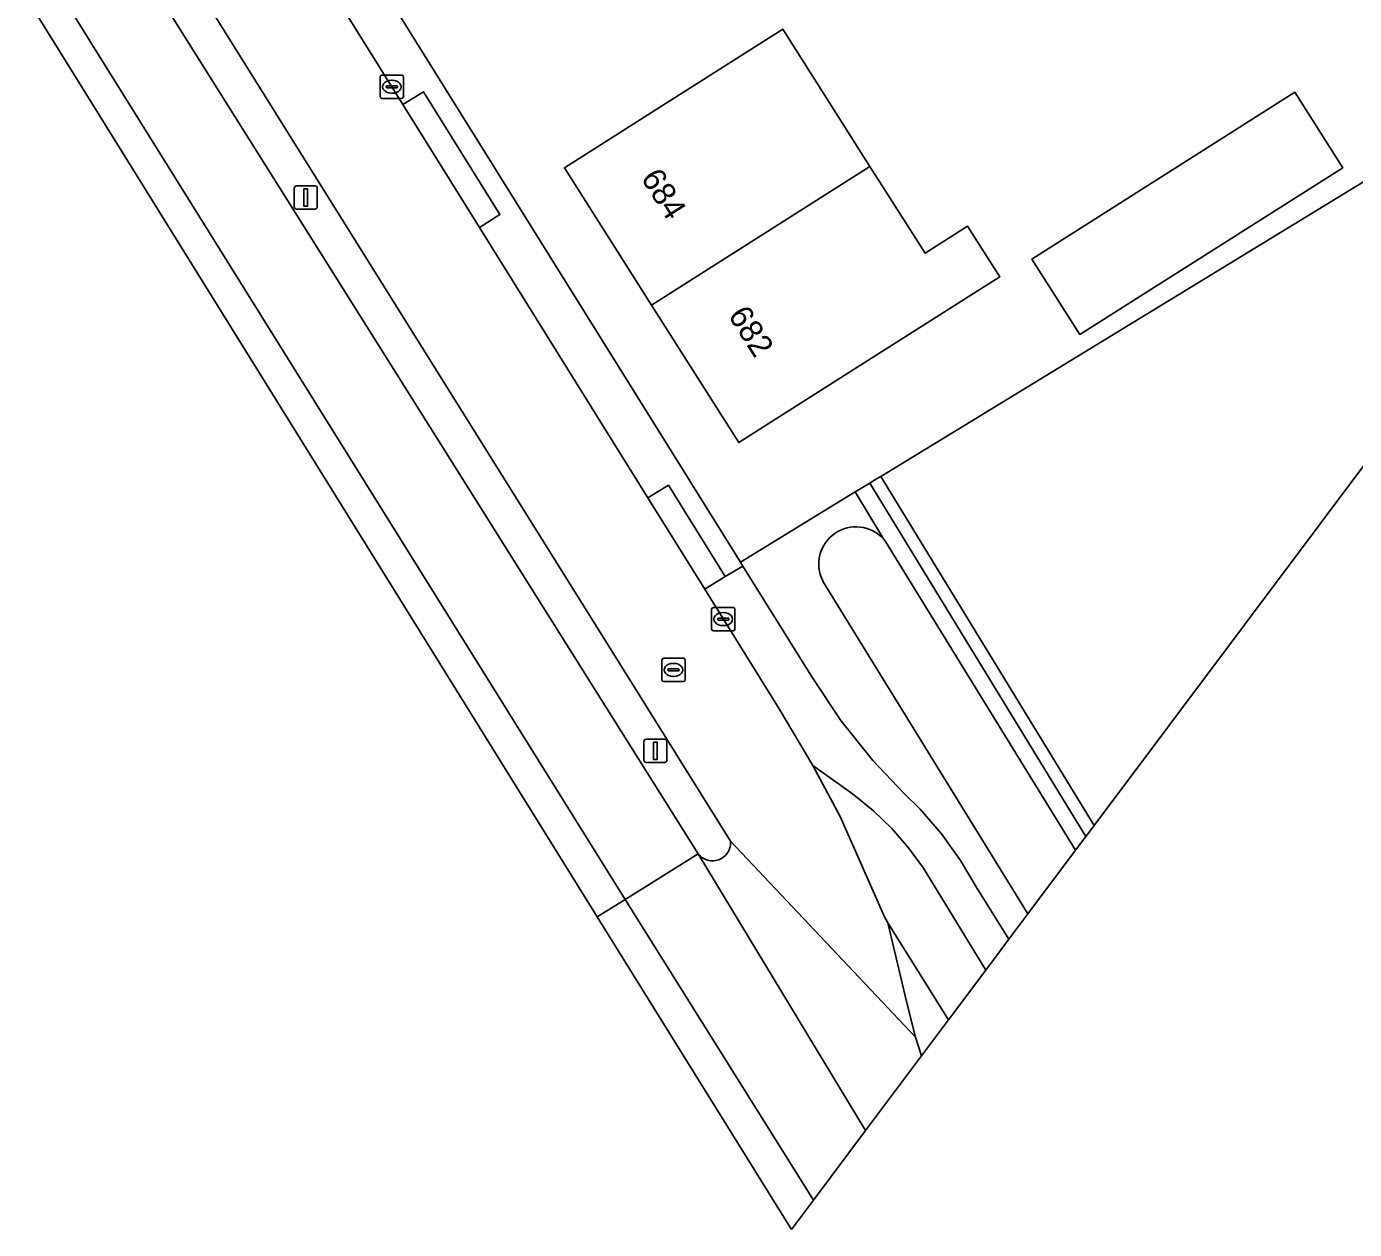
# Model space of a CAD drawing. Extents: x 158835 to 160077, y 386387 to 387778.
# Drawn here: x 159319.3 to 159376.5, y 386387.3 to 386439.1 of the extents above; entities that cross this region are included whole.
import ezdxf

# ---------------------------------------------------------------- set-up
doc = ezdxf.new("R2010")
doc.units = 0
for name, color, linetype in [('IMGEO_Berm_groen', 7, 'Continuous'), ('IMGEO_Erf', 7, 'Continuous'), ('IMGEO_Fietspad_gesloten', 7, 'Continuous'), ('IMGEO_Groenvoorziening', 7, 'Continuous'), ('IMGEO_Haag', 7, 'Continuous'), ('IMGEO_Kolk', 7, 'Continuous'), ('IMGEO_Lichtmast', 7, 'Continuous'), ('IMGEO_Pand', 7, 'Continuous'), ('IMGEO_Pand_nummerreeks', 7, 'Continuous'), ('IMGEO_Rijbaan_lokaal_gesloten', 7, 'Continuous'), ('IMGEO_Rijbaan_lokaal_open', 7, 'Continuous'), ('IMGEO_Rijbaan_regionaal_gesloten', 7, 'Continuous'), ('IMGEO_Rioolput', 7, 'Continuous'), ('IMGEO_Voetpad_open', 7, 'Continuous'), ('IMGEO_Waterloop', 7, 'Continuous')]:
    doc.layers.add(name, color=color, linetype=linetype)

msp = doc.modelspace()

# ---------------------------------------------------------------- linework, layer by layer
at = {"layer": 'IMGEO_Berm_groen'}
for points in [[(159321.596, 386445.895), (159348.223, 386403.503), (159348.269, 386403.45), (159348.319, 386403.402), (159348.373, 386403.358), (159348.431, 386403.32), (159348.493, 386403.287), (159348.557, 386403.259), (159348.623, 386403.237), (159348.691, 386403.221), (159348.76, 386403.211), (159348.829, 386403.208), (159348.899, 386403.211), (159348.968, 386403.22), (159349.036, 386403.235), (159349.103, 386403.256), (159349.167, 386403.283), (159349.229, 386403.315), (159349.287, 386403.353), (159349.342, 386403.396), (159349.393, 386403.444), (159349.439, 386403.496), (159349.48, 386403.552), (159349.517, 386403.612), (159349.548, 386403.674), (159349.573, 386403.739), (159349.592, 386403.806), (159349.605, 386403.875), (159349.612, 386403.944), (159349.613, 386404.014), (159349.611, 386404.048), (159344.851, 386411.689), (159315.18, 386459.161)], [(159358.992, 386396.356), (159360.601, 386398.506), (159360.601, 386398.506), (159357.916, 386402.885), (159357.277, 386403.772), (159356.561, 386404.599), (159355.773, 386405.359), (159354.922, 386406.045), (159354.758, 386406.163), (159353.161, 386407.315), (159354.329, 386405.111), (159356.248, 386400.802), (159356.383, 386400.532), (159358.992, 386396.356)]]:
    msp.add_lwpolyline(points, dxfattribs=at)
for points in [[(159361.592, 386399.829), (159362.418, 386400.931), (159353.605, 386415.225), (159353.582, 386415.27), (159353.523, 386415.401), (159353.477, 386415.537), (159353.443, 386415.676), (159353.422, 386415.818), (159353.413, 386415.961), (159353.417, 386416.105), (159353.434, 386416.247), (159353.464, 386416.387), (159353.506, 386416.524), (159353.56, 386416.657), (159353.626, 386416.785), (159353.703, 386416.906), (159353.791, 386417.019), (159353.888, 386417.125), (159353.994, 386417.221), (159354.108, 386417.307), (159354.23, 386417.383), (159354.358, 386417.448), (159354.491, 386417.501), (159354.629, 386417.542), (159354.769, 386417.57), (159354.912, 386417.586), (159355.055, 386417.589), (159355.198, 386417.579), (159355.34, 386417.556), (159355.479, 386417.521), (159355.614, 386417.474), (159355.745, 386417.414), (159355.869, 386417.344), (159355.987, 386417.262), (159356.097, 386417.17), (159356.199, 386417.069), (159354.981, 386419.093), (159350.037, 386416.075), (159350.149, 386415.896), (159353.148, 386411.089), (159354.366, 386409.253), (159355.743, 386407.533), (159357.076, 386406.128), (159357.78, 386405.428), (159358.698, 386404.364), (159359.516, 386403.222), (159360.23, 386402.012), (159361.592, 386399.829)], [(159364.911, 386404.261), (159364.797, 386404.448), (159364.37, 386405.147), (159355.61, 386419.476), (159354.981, 386419.093), (159356.199, 386417.069), (159356.291, 386416.959), (159364.462, 386403.661), (159364.462, 386403.661)]]:
    msp.add_lwpolyline(points, close=True, dxfattribs=at)
at = {"layer": 'IMGEO_Erf'}
msp.add_lwpolyline([(159242.178, 386588.93), (159258.715, 386562.329), (159267.344, 386548.729), (159297.72, 386500), (159350.037, 386416.075), (159354.981, 386419.093), (159355.61, 386419.476), (159355.898, 386419.653), (159356.079, 386419.763), (159378.488, 386433.441), (159394.408, 386443.649), (159394.408, 386443.649), (159438.145, 386502.052)], dxfattribs=at)
for points in [[(159351.86, 386439.023), (159355.617, 386433.106), (159357.986, 386429.377), (159359.814, 386430.538), (159361.203, 386428.35), (159359.375, 386427.189), (159354.197, 386423.901), (159349.976, 386421.22), (159346.217, 386427.138), (159342.461, 386433.053), (159346.682, 386435.734)], [(159375.968, 386433.051), (159364.654, 386425.865), (159362.588, 386429.119), (159373.902, 386436.304)]]:
    msp.add_lwpolyline(points, close=True, dxfattribs=at)
at = {"layer": 'IMGEO_Fietspad_gesloten'}
msp.add_lwpolyline([(159358.992, 386396.356), (159356.383, 386400.532), (159357.207, 386397.093), (159357.582, 386395.619), (159357.833, 386394.809)], close=True, dxfattribs=at)
at = {"layer": 'IMGEO_Groenvoorziening'}
for points in [[(159365.266, 386404.735), (159394.408, 386443.649), (159394.408, 386443.649), (159378.488, 386433.441), (159356.079, 386419.763), (159364.839, 386405.434), (159365.266, 386404.735)], [(159365.266, 386404.735), (159365.266, 386404.735), (159364.839, 386405.434), (159356.079, 386419.763), (159355.898, 386419.653), (159355.61, 386419.476), (159364.37, 386405.147), (159364.797, 386404.448), (159364.911, 386404.261)]]:
    msp.add_lwpolyline(points, close=True, dxfattribs=at)
at = {"layer": 'IMGEO_Haag'}
msp.add_lwpolyline([(159365.266, 386404.735), (159365.266, 386404.735), (159364.839, 386405.434), (159356.079, 386419.763), (159355.898, 386419.653), (159355.61, 386419.476), (159364.37, 386405.147), (159364.797, 386404.448), (159364.911, 386404.261)], close=True, dxfattribs=at)
at = {"layer": 'IMGEO_Kolk'}
for p, q in [((159334.532, 386436.115), (159334.532, 386436.967)), ((159334.607, 386437.041), (159335.459, 386437.041)), ((159335.02, 386436.821), (159335.045, 386436.821)), ((159335.533, 386436.967), (159335.533, 386436.115)), ((159334.791, 386436.535), (159334.791, 386436.547)), ((159335.229, 386436.498), (159334.831, 386436.498)), ((159334.834, 386436.584), (159335.232, 386436.584)), ((159335.043, 386436.261), (159335.018, 386436.261)), ((159335.275, 386436.547), (159335.275, 386436.535)), ((159335.459, 386436.041), (159334.607, 386436.041)), ((159348.8, 386413.19), (159348.8, 386414.042)), ((159348.875, 386414.116), (159349.727, 386414.116)), ((159349.801, 386414.042), (159349.801, 386413.19)), ((159349.059, 386413.61), (159349.059, 386413.622)), ((159349.497, 386413.573), (159349.099, 386413.573)), ((159349.102, 386413.659), (159349.5, 386413.659)), ((159349.288, 386413.896), (159349.313, 386413.896)), ((159349.543, 386413.622), (159349.543, 386413.61)), ((159349.727, 386413.116), (159348.875, 386413.116)), ((159349.311, 386413.336), (159349.286, 386413.336))]:
    msp.add_line(p, q, dxfattribs=at)
for points in [[(159334.532, 386436.115), (159334.532, 386436.967)], [(159334.607, 386437.041), (159335.459, 386437.041)], [(159335.533, 386436.967), (159335.533, 386436.115)], [(159335.459, 386436.041), (159334.607, 386436.041)], [(159348.8, 386413.19), (159348.8, 386414.042)], [(159348.875, 386414.116), (159349.727, 386414.116)], [(159349.801, 386414.042), (159349.801, 386413.19)], [(159349.727, 386413.116), (159348.875, 386413.116)]]:
    msp.add_lwpolyline(points, dxfattribs=at)
for centre, radius, start, end in [((159334.609, 386436.965), 0.0765, 91.552, 178.448), ((159334.609, 386436.965), 0.0765, 91.552, 178.448), ((159335.457, 386436.965), 0.0765, 1.552, 88.448), ((159335.457, 386436.965), 0.0765, 1.552, 88.448), ((159334.831, 386436.544), 0.0403, 85.8775, 175.7526), ((159334.828, 386436.534), 0.0366, 178.938, 274.7102), ((159335.232, 386436.541), 0.043, 264.8664, 352.4533), ((159335.236, 386436.546), 0.0386, 1.7309, 96.639), ((159334.609, 386436.117), 0.0765, 181.552, 268.448), ((159334.609, 386436.117), 0.0765, 181.552, 268.448), ((159335.457, 386436.117), 0.0765, 271.552, 358.448), ((159335.457, 386436.117), 0.0765, 271.552, 358.448), ((159348.877, 386414.04), 0.0765, 91.552, 178.448), ((159348.877, 386414.04), 0.0765, 91.552, 178.448), ((159349.725, 386414.04), 0.0765, 1.552, 88.448), ((159349.725, 386414.04), 0.0765, 1.552, 88.448), ((159349.099, 386413.619), 0.0403, 85.8775, 175.7526), ((159349.096, 386413.609), 0.0366, 178.938, 274.7102), ((159349.5, 386413.616), 0.043, 264.8664, 352.4533), ((159349.504, 386413.621), 0.0386, 1.7309, 96.639), ((159348.877, 386413.192), 0.0765, 181.552, 268.448), ((159348.877, 386413.192), 0.0765, 181.552, 268.448), ((159349.725, 386413.192), 0.0765, 271.552, 358.448), ((159349.725, 386413.192), 0.0765, 271.552, 358.448)]:
    msp.add_arc(centre, radius, start, end, dxfattribs=at)
for centre, major_axis, ratio, start_param, end_param in [((159335.019, 386436.541), (-0.387, 0.002), 0.722429, 4.712389, 7.853982), ((159335.044, 386436.541), (-0.39, 0.002), 0.717154, 1.570796, 4.712389), ((159349.287, 386413.616), (-0.387, 0.002), 0.722429, 4.712389, 7.853982), ((159349.312, 386413.616), (-0.39, 0.002), 0.717154, 1.570796, 4.712389)]:
    msp.add_ellipse(centre, major_axis=major_axis, ratio=ratio, start_param=start_param, end_param=end_param, dxfattribs=at)
at = {"layer": 'IMGEO_Lichtmast'}
for p, q in [((159330.93, 386432.27), (159331.72, 386432.27)), ((159331.72, 386432.27), (159330.93, 386432.27)), ((159330.83, 386431.37), (159330.83, 386432.17)), ((159330.83, 386432.17), (159330.83, 386431.37)), ((159331.82, 386432.17), (159331.82, 386431.37)), ((159331.82, 386431.37), (159331.82, 386432.17)), ((159331.72, 386431.27), (159330.93, 386431.27)), ((159330.93, 386431.27), (159331.72, 386431.27)), ((159345.882, 386407.546), (159345.882, 386408.346)), ((159345.882, 386408.346), (159345.882, 386407.546)), ((159345.982, 386408.446), (159346.772, 386408.446)), ((159346.772, 386408.446), (159345.982, 386408.446)), ((159346.872, 386408.346), (159346.872, 386407.546)), ((159346.872, 386407.546), (159346.872, 386408.346)), ((159346.772, 386407.446), (159345.982, 386407.446)), ((159345.982, 386407.446), (159346.772, 386407.446))]:
    msp.add_line(p, q, dxfattribs=at)
for points in [[(159331.25, 386432.145), (159331.4, 386432.145), (159331.4, 386431.395), (159331.25, 386431.395), (159331.25, 386432.145)], [(159346.302, 386408.321), (159346.452, 386408.321), (159346.452, 386407.571), (159346.302, 386407.571), (159346.302, 386408.321)]]:
    msp.add_lwpolyline(points, dxfattribs=at)
for centre, start, end in [((159330.93, 386432.17), 90, 180), ((159330.93, 386432.17), 90, 180), ((159331.72, 386432.17), 0, 90), ((159331.72, 386432.17), 360, 90), ((159330.93, 386431.37), 180, 270), ((159330.93, 386431.37), 180, 270), ((159331.72, 386431.37), 270, 0), ((159331.72, 386431.37), 270, 0), ((159345.982, 386408.346), 90, 180), ((159345.982, 386408.346), 90, 180), ((159346.772, 386408.346), 0, 90), ((159346.772, 386408.346), 360, 90), ((159345.982, 386407.546), 180, 270), ((159345.982, 386407.546), 180, 270), ((159346.772, 386407.546), 270, 0), ((159346.772, 386407.546), 270, 0)]:
    msp.add_arc(centre, 0.1, start, end, dxfattribs=at)
at = {"layer": 'IMGEO_Pand'}
for points in [[(159355.617, 386433.106), (159351.86, 386439.023), (159346.682, 386435.734), (159342.461, 386433.053), (159346.217, 386427.138)], [(159362.588, 386429.119), (159364.654, 386425.865), (159375.968, 386433.051), (159373.902, 386436.304)], [(159359.375, 386427.189), (159361.203, 386428.35), (159359.814, 386430.538), (159357.986, 386429.377), (159355.617, 386433.106), (159346.217, 386427.138), (159349.976, 386421.22), (159354.197, 386423.901)]]:
    msp.add_lwpolyline(points, close=True, dxfattribs=at)
at = {"layer": 'IMGEO_Rijbaan_lokaal_gesloten'}
msp.add_lwpolyline([(159355.43, 386391.6), (159357.833, 386394.809), (159357.582, 386395.619), (159349.611, 386404.048), (159349.613, 386404.014), (159349.612, 386403.944), (159349.605, 386403.875), (159349.592, 386403.806), (159349.573, 386403.739), (159349.548, 386403.674), (159349.517, 386403.612), (159349.48, 386403.552), (159349.439, 386403.496), (159349.393, 386403.444), (159349.342, 386403.396), (159349.287, 386403.353), (159349.229, 386403.315), (159349.167, 386403.283), (159349.103, 386403.256), (159349.036, 386403.235), (159348.968, 386403.22), (159348.899, 386403.211), (159348.829, 386403.208), (159348.76, 386403.211), (159348.691, 386403.221), (159348.623, 386403.237), (159348.557, 386403.259), (159348.493, 386403.287), (159348.431, 386403.32), (159348.373, 386403.358), (159348.319, 386403.402), (159348.269, 386403.45), (159348.223, 386403.503), (159355.43, 386391.6)], dxfattribs=at)
at = {"layer": 'IMGEO_Rijbaan_lokaal_open'}
msp.add_lwpolyline([(159295.755, 386490.012), (159315.18, 386459.161), (159344.851, 386411.689), (159349.611, 386404.048), (159357.582, 386395.619), (159357.207, 386397.093), (159356.383, 386400.532), (159356.248, 386400.802), (159354.329, 386405.111), (159353.161, 386407.315), (159351.702, 386409.759), (159348.502, 386414.9), (159346.054, 386418.834), (159338.802, 386430.486), (159335.511, 386435.774), (159332.438, 386440.712), (159328.93, 386446.306), (159325.339, 386452.032), (159318.187, 386463.435), (159315.365, 386467.935), (159309.005, 386478.076)], dxfattribs=at)
at = {"layer": 'IMGEO_Rijbaan_regionaal_gesloten'}
for points in [[(159235.681, 386584.197), (159233.96, 386587.187), (159230.609, 386585.166), (159302.571, 386469.726), (159345.081, 386401.546), (159348.223, 386403.503), (159321.596, 386445.895), (159291.106, 386494.697), (159287.804, 386500), (159259.483, 386545.636), (159258.932, 386546.526), (159255.213, 386552.519), (159255.058, 386552.765), (159249.738, 386561.333), (159239.908, 386577.097), (159238.851, 386578.829)], [(159343.877, 386400.796), (159345.081, 386401.546), (159302.571, 386469.726), (159230.609, 386585.166), (159229.657, 386584.591), (159254.183, 386545.243)], [(159352.236, 386387.335), (159353.179, 386388.594), (159345.081, 386401.546), (159343.877, 386400.796)]]:
    msp.add_lwpolyline(points, close=True, dxfattribs=at)
msp.add_lwpolyline([(159353.179, 386388.594), (159355.43, 386391.6), (159348.223, 386403.503), (159345.081, 386401.546), (159353.179, 386388.594)], dxfattribs=at)
at = {"layer": 'IMGEO_Rioolput'}
for p, q in [((159346.66, 386411.003), (159346.66, 386411.855)), ((159346.735, 386411.929), (159347.587, 386411.929)), ((159347.148, 386411.709), (159347.173, 386411.709)), ((159347.661, 386411.855), (159347.661, 386411.003)), ((159346.919, 386411.423), (159346.919, 386411.435)), ((159347.357, 386411.386), (159346.959, 386411.386)), ((159346.962, 386411.472), (159347.36, 386411.472)), ((159347.171, 386411.149), (159347.146, 386411.149)), ((159347.403, 386411.435), (159347.403, 386411.423)), ((159347.587, 386410.929), (159346.735, 386410.929))]:
    msp.add_line(p, q, dxfattribs=at)
for points in [[(159346.66, 386411.003), (159346.66, 386411.855)], [(159346.735, 386411.929), (159347.587, 386411.929)], [(159347.661, 386411.855), (159347.661, 386411.003)], [(159347.587, 386410.929), (159346.735, 386410.929)]]:
    msp.add_lwpolyline(points, dxfattribs=at)
for centre, radius, start, end in [((159346.737, 386411.853), 0.0765, 91.552, 178.448), ((159346.737, 386411.853), 0.0765, 91.552, 178.448), ((159347.585, 386411.853), 0.0765, 1.552, 88.448), ((159347.585, 386411.853), 0.0765, 1.552, 88.448), ((159346.959, 386411.432), 0.0403, 85.8775, 175.7526), ((159346.956, 386411.422), 0.0366, 178.938, 274.7102), ((159347.36, 386411.429), 0.043, 264.8664, 352.4533), ((159347.364, 386411.434), 0.0386, 1.7309, 96.639), ((159346.737, 386411.005), 0.0765, 181.552, 268.448), ((159346.737, 386411.005), 0.0765, 181.552, 268.448), ((159347.585, 386411.005), 0.0765, 271.552, 358.448), ((159347.585, 386411.005), 0.0765, 271.552, 358.448)]:
    msp.add_arc(centre, radius, start, end, dxfattribs=at)
for centre, major_axis, ratio, start_param, end_param in [((159347.147, 386411.429), (-0.387, 0.002), 0.722429, 4.712389, 7.853982), ((159347.172, 386411.429), (-0.39, 0.002), 0.717154, 1.570796, 4.712389)]:
    msp.add_ellipse(centre, major_axis=major_axis, ratio=ratio, start_param=start_param, end_param=end_param, dxfattribs=at)
at = {"layer": 'IMGEO_Voetpad_open'}
msp.add_lwpolyline([(159309.005, 386478.076), (159315.365, 386467.935), (159316.246, 386468.488), (159319.068, 386463.988), (159318.187, 386463.435), (159325.339, 386452.032), (159326.22, 386452.585), (159329.811, 386446.859), (159328.93, 386446.306), (159332.438, 386440.712), (159335.511, 386435.774), (159336.394, 386436.324), (159339.685, 386431.036), (159338.802, 386430.486), (159346.054, 386418.834), (159346.937, 386419.383), (159349.385, 386415.449), (159350.149, 386415.896), (159350.037, 386416.075), (159297.72, 386500)], dxfattribs=at)
for points in [[(159335.511, 386435.774), (159338.802, 386430.486), (159339.685, 386431.036), (159336.394, 386436.324)], [(159348.502, 386414.9), (159349.385, 386415.449), (159346.937, 386419.383), (159346.054, 386418.834)], [(159360.601, 386398.506), (159361.592, 386399.829), (159361.592, 386399.829), (159360.23, 386402.012), (159359.516, 386403.222), (159358.698, 386404.364), (159357.78, 386405.428), (159357.076, 386406.128), (159355.743, 386407.533), (159354.366, 386409.253), (159353.148, 386411.089), (159350.149, 386415.896), (159349.385, 386415.449), (159348.502, 386414.9), (159351.702, 386409.759), (159353.161, 386407.315), (159354.758, 386406.163), (159354.922, 386406.045), (159355.773, 386405.359), (159356.561, 386404.599), (159357.277, 386403.772), (159357.916, 386402.885), (159360.601, 386398.506)]]:
    msp.add_lwpolyline(points, close=True, dxfattribs=at)
at = {"layer": 'IMGEO_Waterloop'}
msp.add_lwpolyline([(159364.462, 386403.661), (159364.462, 386403.661), (159356.291, 386416.959), (159356.199, 386417.069), (159356.097, 386417.17), (159355.987, 386417.262), (159355.869, 386417.344), (159355.745, 386417.414), (159355.614, 386417.474), (159355.479, 386417.521), (159355.34, 386417.556), (159355.198, 386417.579), (159355.055, 386417.589), (159354.912, 386417.586), (159354.769, 386417.57), (159354.629, 386417.542), (159354.491, 386417.501), (159354.358, 386417.448), (159354.23, 386417.383), (159354.108, 386417.307), (159353.994, 386417.221), (159353.888, 386417.125), (159353.791, 386417.019), (159353.703, 386416.906), (159353.626, 386416.785), (159353.56, 386416.657), (159353.506, 386416.524), (159353.464, 386416.387), (159353.434, 386416.247), (159353.417, 386416.105), (159353.413, 386415.961), (159353.422, 386415.818), (159353.443, 386415.676), (159353.477, 386415.537), (159353.523, 386415.401), (159353.582, 386415.27), (159353.605, 386415.225), (159362.418, 386400.931)], close=True, dxfattribs=at)

# ---------------------------------------------------------------- texts
at = {"layer": 'IMGEO_Pand_nummerreeks'}
for s, rotation, p in [('684', 302.4191, (159345.728, 386432.609)), ('682', 302.4177, (159349.483, 386426.695))]:
    msp.add_text(s, height=1, rotation=rotation, dxfattribs=at).set_placement(p)

doc.saveas('drawing.dxf')
